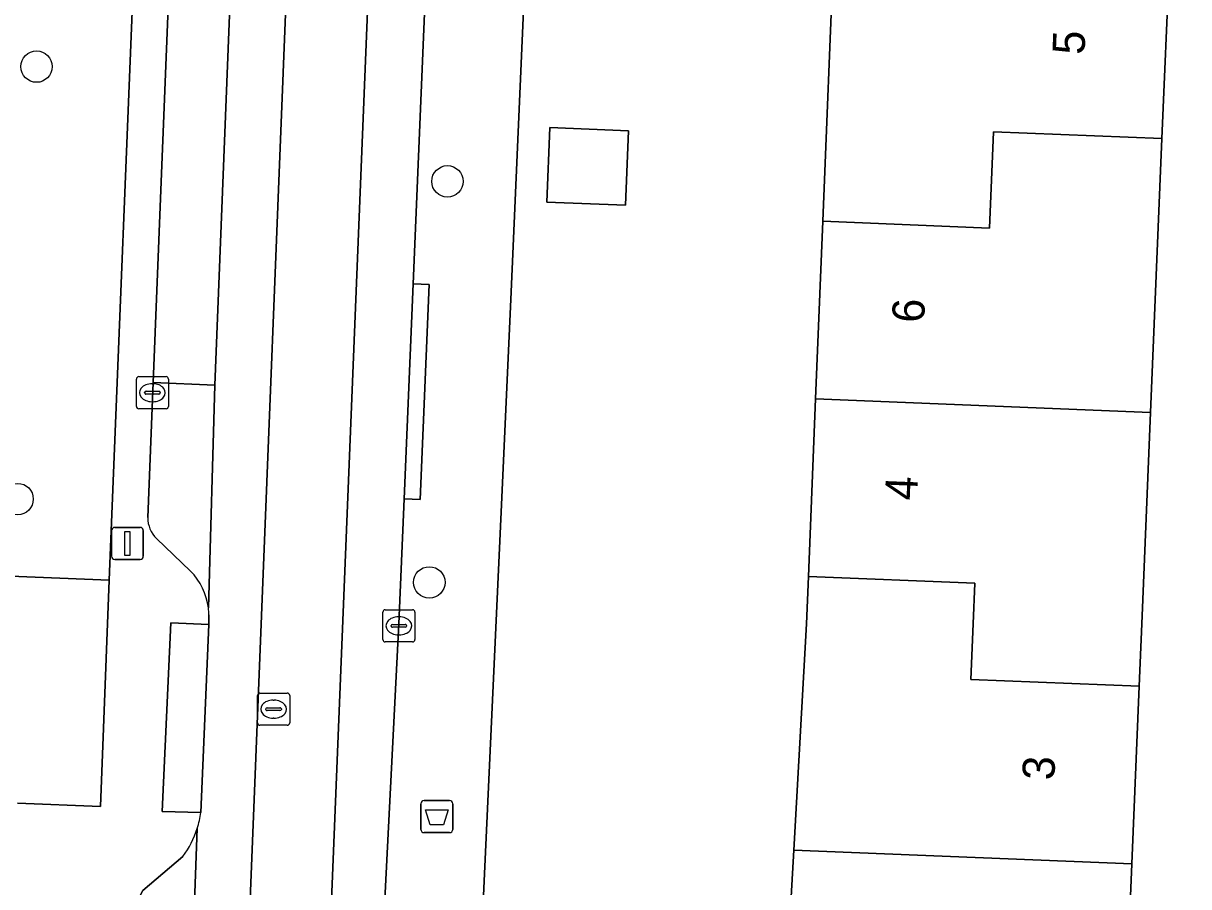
# Model space of a CAD drawing. Extents: x 160786 to 161429, y 386828 to 387485.
# Drawn here: x 160979.3 to 161015.57, y 386991.82 to 387018.69 of the extents above; entities that cross this region are included whole.
import ezdxf

# ---------------------------------------------------------------- set-up
doc = ezdxf.new("R2010")
doc.units = 0
for name, color, linetype in [('IMGEO_Afvalbak', 7, 'Continuous'), ('IMGEO_Boom', 7, 'Continuous'), ('IMGEO_Erf', 7, 'Continuous'), ('IMGEO_Groenvoorziening', 7, 'Continuous'), ('IMGEO_Kolk', 7, 'Continuous'), ('IMGEO_Lichtmast', 7, 'Continuous'), ('IMGEO_Pand', 7, 'Continuous'), ('IMGEO_Pand_nummerreeks', 7, 'Continuous'), ('IMGEO_Parkeervlak_gesloten', 7, 'Continuous'), ('IMGEO_Rijbaan_lokaal_gesloten', 7, 'Continuous'), ('IMGEO_Rijbaan_lokaal_open', 7, 'Continuous'), ('IMGEO_Rioolput', 7, 'Continuous'), ('IMGEO_Voetpad_open', 7, 'Continuous')]:
    doc.layers.add(name, color=color, linetype=linetype)

msp = doc.modelspace()

# ---------------------------------------------------------------- linework, layer by layer
at = {"layer": 'IMGEO_Afvalbak'}
for p, q in [((160991.675, 386993.6), (160991.675, 386994.4)), ((160991.675, 386994.4), (160991.675, 386993.6)), ((160991.775, 386994.5), (160992.565, 386994.5)), ((160992.565, 386994.5), (160991.775, 386994.5)), ((160992.665, 386994.4), (160992.665, 386993.6)), ((160992.665, 386993.6), (160992.665, 386994.4)), ((160992.565, 386993.5), (160991.775, 386993.5)), ((160991.775, 386993.5), (160992.565, 386993.5))]:
    msp.add_line(p, q, dxfattribs=at)
msp.add_lwpolyline([(160991.818, 386994.214), (160992.522, 386994.214), (160992.373, 386993.744), (160991.967, 386993.744), (160991.818, 386994.214)], dxfattribs=at)
for centre, start, end in [((160991.775, 386994.4), 90, 180), ((160991.775, 386994.4), 90, 180), ((160992.565, 386994.4), 0, 90), ((160992.565, 386994.4), 360, 90), ((160991.775, 386993.6), 180, 270), ((160991.775, 386993.6), 180, 270), ((160992.565, 386993.6), 270, 0), ((160992.565, 386993.6), 270, 0)]:
    msp.add_arc(centre, 0.1, start, end, dxfattribs=at)
at = {"layer": 'IMGEO_Boom'}
for centre in [(160979.71, 387017.345), (160992.501, 387013.773), (160979.121, 387003.882), (160991.936, 387001.288)]:
    msp.add_circle(centre, 0.489, dxfattribs=at)
at = {"layer": 'IMGEO_Erf'}
for points in [[(160996.149, 387047.763), (160995.983, 387043.78), (160998.099, 387043.66), (160997.963, 387041.256), (160995.847, 387041.376), (160994.481, 387010.339), (160994.189, 387003.929), (160993.202, 386982.303), (160993.114, 386978.998), (160992.771, 386972.563), (161000, 386972.277), (161016.581, 386971.618), (161019.278, 386971.511), (161022.276, 386971.392), (161023.031, 386988.788)], [(161014.972, 387020.637), (161014.742, 387015.108), (161014.388, 387006.581), (161014.115, 387000), (161014.034, 386998.055), (161013.804, 386992.526), (161013.575, 386986.995), (161013.22, 386978.46), (161002.474, 386978.748), (161002.796, 386984.426), (161003.279, 386992.949), (161003.678, 387000), (161003.737, 387001.47), (161003.959, 387007), (161004.181, 387012.53), (161004.523, 387021.057)]]:
    msp.add_lwpolyline(points, dxfattribs=at)
msp.add_lwpolyline([(160995.591, 387013.128), (160995.684, 387015.445), (160998.135, 387015.346), (160998.042, 387013.029)], close=True, dxfattribs=at)
at = {"layer": 'IMGEO_Groenvoorziening'}
msp.add_lwpolyline([(160981.974, 387001.361), (160984.552, 387065.241), (160970.32, 387065.784), (160970.17, 387062.263), (160967.621, 387001.944)], close=True, dxfattribs=at)
at = {"layer": 'IMGEO_Kolk'}
for p, q in [((160982.817, 387006.768), (160982.817, 387007.62)), ((160982.892, 387007.694), (160983.744, 387007.694)), ((160983.818, 387007.62), (160983.818, 387006.768)), ((160983.305, 387007.474), (160983.33, 387007.474)), ((160983.076, 387007.188), (160983.076, 387007.2)), ((160983.514, 387007.151), (160983.116, 387007.151)), ((160983.119, 387007.237), (160983.517, 387007.237)), ((160983.328, 387006.914), (160983.303, 387006.914)), ((160983.56, 387007.2), (160983.56, 387007.188)), ((160983.744, 387006.694), (160982.892, 387006.694)), ((160990.488, 386999.511), (160990.488, 387000.363)), ((160990.563, 387000.437), (160991.415, 387000.437)), ((160991.489, 387000.363), (160991.489, 386999.511)), ((160990.976, 387000.217), (160991.001, 387000.217)), ((160990.747, 386999.931), (160990.747, 386999.943)), ((160991.185, 386999.894), (160990.787, 386999.894)), ((160990.79, 386999.98), (160991.188, 386999.98)), ((160990.999, 386999.657), (160990.974, 386999.657)), ((160991.231, 386999.943), (160991.231, 386999.931)), ((160991.415, 386999.437), (160990.563, 386999.437))]:
    msp.add_line(p, q, dxfattribs=at)
for points in [[(160982.817, 387006.768), (160982.817, 387007.62)], [(160982.892, 387007.694), (160983.744, 387007.694)], [(160983.818, 387007.62), (160983.818, 387006.768)], [(160983.744, 387006.694), (160982.892, 387006.694)], [(160990.488, 386999.511), (160990.488, 387000.363)], [(160990.563, 387000.437), (160991.415, 387000.437)], [(160991.489, 387000.363), (160991.489, 386999.511)], [(160991.415, 386999.437), (160990.563, 386999.437)]]:
    msp.add_lwpolyline(points, dxfattribs=at)
for centre, radius, start, end in [((160982.894, 387007.618), 0.0765, 91.552, 178.448), ((160982.894, 387007.618), 0.0765, 91.552, 178.448), ((160983.742, 387007.618), 0.0765, 1.552, 88.448), ((160983.742, 387007.618), 0.0765, 1.552, 88.448), ((160983.116, 387007.197), 0.0403, 85.8775, 175.7526), ((160983.113, 387007.187), 0.0366, 178.938, 274.7102), ((160983.517, 387007.194), 0.043, 264.8664, 352.4533), ((160983.521, 387007.199), 0.0386, 1.7309, 96.639), ((160982.894, 387006.77), 0.0765, 181.552, 268.448), ((160982.894, 387006.77), 0.0765, 181.552, 268.448), ((160983.742, 387006.77), 0.0765, 271.552, 358.448), ((160983.742, 387006.77), 0.0765, 271.552, 358.448), ((160990.565, 387000.361), 0.0765, 91.552, 178.448), ((160990.565, 387000.361), 0.0765, 91.552, 178.448), ((160991.413, 387000.361), 0.0765, 1.552, 88.448), ((160991.413, 387000.361), 0.0765, 1.552, 88.448), ((160990.787, 386999.94), 0.0403, 85.8775, 175.7526), ((160990.784, 386999.93), 0.0366, 178.938, 274.7102), ((160991.188, 386999.937), 0.043, 264.8664, 352.4533), ((160991.192, 386999.942), 0.0386, 1.7309, 96.639), ((160990.565, 386999.513), 0.0765, 181.552, 268.448), ((160990.565, 386999.513), 0.0765, 181.552, 268.448), ((160991.413, 386999.513), 0.0765, 271.552, 358.448), ((160991.413, 386999.513), 0.0765, 271.552, 358.448)]:
    msp.add_arc(centre, radius, start, end, dxfattribs=at)
for centre, major_axis, ratio, start_param, end_param in [((160983.304, 387007.194), (-0.387, 0.002), 0.722429, 4.712389, 7.853982), ((160983.329, 387007.194), (-0.39, 0.002), 0.717154, 1.570796, 4.712389), ((160990.975, 386999.937), (-0.387, 0.002), 0.722429, 4.712389, 7.853982), ((160991, 386999.937), (-0.39, 0.002), 0.717154, 1.570796, 4.712389)]:
    msp.add_ellipse(centre, major_axis=major_axis, ratio=ratio, start_param=start_param, end_param=end_param, dxfattribs=at)
at = {"layer": 'IMGEO_Lichtmast'}
for p, q in [((160982.044, 387002.101), (160982.044, 387002.901)), ((160982.044, 387002.901), (160982.044, 387002.101)), ((160982.144, 387003.001), (160982.934, 387003.001)), ((160982.934, 387003.001), (160982.144, 387003.001)), ((160983.034, 387002.901), (160983.034, 387002.101)), ((160983.034, 387002.101), (160983.034, 387002.901)), ((160982.934, 387002.001), (160982.144, 387002.001)), ((160982.144, 387002.001), (160982.934, 387002.001))]:
    msp.add_line(p, q, dxfattribs=at)
msp.add_lwpolyline([(160982.464, 387002.876), (160982.614, 387002.876), (160982.614, 387002.126), (160982.464, 387002.126), (160982.464, 387002.876)], dxfattribs=at)
for centre, start, end in [((160982.144, 387002.901), 90, 180), ((160982.144, 387002.901), 90, 180), ((160982.934, 387002.901), 0, 90), ((160982.934, 387002.901), 360, 90), ((160982.144, 387002.101), 180, 270), ((160982.144, 387002.101), 180, 270), ((160982.934, 387002.101), 270, 0), ((160982.934, 387002.101), 270, 0)]:
    msp.add_arc(centre, 0.1, start, end, dxfattribs=at)
at = {"layer": 'IMGEO_Pand'}
for points in [[(161004.523, 387021.057), (161004.181, 387012.53), (161009.374, 387012.321), (161009.494, 387015.318), (161014.742, 387015.108), (161014.972, 387020.637)], [(160995.591, 387013.128), (160998.042, 387013.029), (160998.135, 387015.346), (160995.684, 387015.445)], [(161014.388, 387006.581), (161014.742, 387015.108), (161009.494, 387015.318), (161009.374, 387012.321), (161004.181, 387012.53), (161003.959, 387007)], [(161003.959, 387007), (161003.737, 387001.47), (161008.915, 387001.262), (161008.863, 387000), (161008.791, 386998.265), (161014.034, 386998.055), (161014.115, 387000), (161014.388, 387006.581)], [(161013.804, 386992.526), (161014.034, 386998.055), (161008.791, 386998.265), (161008.863, 387000), (161008.915, 387001.262), (161003.737, 387001.47), (161003.678, 387000), (161003.279, 386992.949)], [(161013.575, 386986.995), (161013.804, 386992.526), (161003.279, 386992.949), (161002.796, 386984.426), (161008.207, 386984.209), (161008.331, 386987.206)]]:
    msp.add_lwpolyline(points, close=True, dxfattribs=at)
at = {"layer": 'IMGEO_Parkeervlak_gesloten'}
msp.add_lwpolyline([(160987.402, 387061.388), (160985.457, 387061.463), (160984.903, 387046.598), (160983.575, 387013.498), (160983.337, 387007.515), (160985.264, 387007.433)], close=True, dxfattribs=at)
for points in [[(160985.264, 387007.433), (160983.337, 387007.515), (160983.17, 387003.309)], [(160985.059, 387000.493), (160985.264, 387007.433)], [(160983.444, 387002.651), (160984.503, 387001.642)], [(160984.269, 386992.759), (160983.018, 386991.698), (160982.679, 386991.028), (160982.59, 386988.817), (160984.531, 386988.762), (160984.712, 386993.626)]]:
    msp.add_lwpolyline(points, dxfattribs=at)
for centre, radius, start, end in [((160984.107, 387003.313), 0.937, 180.2636, 224.9514), ((160983.127, 387000.267), 1.945, 6.6634, 44.9812), ((160981.912, 386994.51), 2.936, 323.3898, 342.48)]:
    msp.add_arc(centre, radius, start, end, dxfattribs=at)
at = {"layer": 'IMGEO_Rijbaan_lokaal_gesloten'}
for points in [[(160987.959, 386958.658), (160987.876, 386966.266), (160992.785, 387087.527), (160990.199, 387087.638), (160983.902, 386929.785), (160982.208, 386929.85), (160982.189, 386929.378), (160980.231, 386931.159), (160980.175, 386929.863), (160980.09, 386927.898), (160979.942, 386922.265), (160979.941, 386922.229), (160981.745, 386922.17)], [(160984.712, 386993.626), (160984.531, 386988.762), (160983.262, 386956.829), (160983.251, 386956.562), (160982.208, 386929.85), (160983.902, 386929.785), (160990.199, 387087.638)], [(160990.199, 387087.638), (160988.543, 387087.729), (160987.873, 387072.513), (160987.851, 387071.95), (160987.646, 387065.948), (160987.638, 387065.795), (160987.402, 387061.388), (160985.264, 387007.433), (160985.059, 387000.493)], [(160992.274, 387030.665), (160992.337, 387032.289), (160992.597, 387038.997), (160993.259, 387056.065), (160994.21, 387079.435), (160994.515, 387085.035), (160994.612, 387087.501), (160992.785, 387087.527), (160987.876, 386966.266), (160987.959, 386958.658)], [(160987.64, 386919.555), (160987.637, 386920.517), (160988.491, 386941.272), (160989.174, 386959.126), (160989.425, 386964.144), (160989.53, 386967.133), (160989.72, 386972.632), (160989.974, 386978.34), (160990.002, 386979.005), (160990.152, 386982.628), (160990.167, 386982.998), (160990.497, 386990.405), (160990.992, 387000), (160991.155, 387003.893), (160991.434, 387010.584), (160992.274, 387030.665)], [(160985.072, 387000.284), (160985.07, 386999.981), (160984.824, 386994.129)]]:
    msp.add_lwpolyline(points, dxfattribs=at)
for centre, radius, start, end in [((160982.847, 387000.25), 2.226, 0.8628, 6.2558), ((160981.901, 386994.516), 2.948, 342.4334, 352.4607)]:
    msp.add_arc(centre, radius, start, end, dxfattribs=at)
at = {"layer": 'IMGEO_Rijbaan_lokaal_open'}
for points in [[(160981.974, 387001.361), (160967.621, 387001.944), (160967.568, 387000.672), (160965.254, 387000.768), (160944.212, 387001.643)], [(160979.113, 386994.416), (160981.706, 386994.318), (160981.974, 387001.361)]]:
    msp.add_lwpolyline(points, dxfattribs=at)
at = {"layer": 'IMGEO_Rioolput'}
for p, q in [((160986.664, 386997.843), (160987.516, 386997.843)), ((160986.589, 386996.917), (160986.589, 386997.769)), ((160987.077, 386997.623), (160987.102, 386997.623)), ((160987.59, 386997.769), (160987.59, 386996.917)), ((160986.848, 386997.337), (160986.848, 386997.349)), ((160987.286, 386997.3), (160986.888, 386997.3)), ((160986.891, 386997.386), (160987.289, 386997.386)), ((160987.332, 386997.349), (160987.332, 386997.337)), ((160987.516, 386996.843), (160986.664, 386996.843)), ((160987.1, 386997.063), (160987.075, 386997.063))]:
    msp.add_line(p, q, dxfattribs=at)
for points in [[(160986.664, 386997.843), (160987.516, 386997.843)], [(160986.589, 386996.917), (160986.589, 386997.769)], [(160987.59, 386997.769), (160987.59, 386996.917)], [(160987.516, 386996.843), (160986.664, 386996.843)]]:
    msp.add_lwpolyline(points, dxfattribs=at)
for centre, radius, start, end in [((160986.666, 386997.767), 0.0765, 91.552, 178.448), ((160986.666, 386997.767), 0.0765, 91.552, 178.448), ((160987.514, 386997.767), 0.0765, 1.552, 88.448), ((160987.514, 386997.767), 0.0765, 1.552, 88.448), ((160986.888, 386997.346), 0.0403, 85.8775, 175.7526), ((160986.885, 386997.336), 0.0366, 178.938, 274.7102), ((160987.289, 386997.343), 0.043, 264.8664, 352.4533), ((160987.293, 386997.348), 0.0386, 1.7309, 96.639), ((160986.666, 386996.919), 0.0765, 181.552, 268.448), ((160986.666, 386996.919), 0.0765, 181.552, 268.448), ((160987.514, 386996.919), 0.0765, 271.552, 358.448), ((160987.514, 386996.919), 0.0765, 271.552, 358.448)]:
    msp.add_arc(centre, radius, start, end, dxfattribs=at)
for centre, major_axis, ratio, start_param, end_param in [((160987.076, 386997.343), (-0.387, 0.002), 0.722429, 4.712389, 7.853982), ((160987.101, 386997.343), (-0.39, 0.002), 0.717154, 1.570796, 4.712389)]:
    msp.add_ellipse(centre, major_axis=major_axis, ratio=ratio, start_param=start_param, end_param=end_param, dxfattribs=at)
at = {"layer": 'IMGEO_Voetpad_open'}
for points in [[(160987.437, 387065.126), (160984.552, 387065.241), (160981.974, 387001.361), (160981.706, 386994.318), (160979.113, 386994.416)], [(160983.17, 387003.309), (160983.337, 387007.515), (160983.575, 387013.498), (160984.903, 387046.598), (160985.457, 387061.463)], [(160992.274, 387030.665), (160991.434, 387010.584), (160991.933, 387010.563), (160991.654, 387003.872), (160991.155, 387003.893), (160990.992, 387000), (160990.497, 386990.405), (160990.167, 386982.998), (160990.152, 386982.628), (160990.651, 386982.609), (160990.501, 386978.986), (160990.002, 386979.005), (160989.974, 386978.34), (160989.72, 386972.632), (160992.771, 386972.563), (160993.114, 386978.998), (160993.202, 386982.303), (160994.189, 387003.929), (160994.481, 387010.339), (160995.847, 387041.376)], [(160984.503, 387001.642), (160983.444, 387002.651)], [(160984.824, 386994.129), (160983.624, 386994.162), (160983.894, 387000.026), (160985.07, 386999.981), (160985.072, 387000.284)], [(160981.419, 386959.85), (160982.59, 386988.817), (160982.679, 386991.028), (160983.018, 386991.698), (160984.269, 386992.759)]]:
    msp.add_lwpolyline(points, dxfattribs=at)
for points in [[(160991.434, 387010.584), (160991.155, 387003.893), (160991.654, 387003.872), (160991.933, 387010.563)], [(160984.824, 386994.129), (160985.07, 386999.981), (160983.894, 387000.026), (160983.624, 386994.162)]]:
    msp.add_lwpolyline(points, close=True, dxfattribs=at)
for centre, radius, start, end in [((160984.107, 387003.313), 0.937, 180.2636, 224.9514), ((160983.127, 387000.267), 1.945, 6.6634, 44.9812), ((160982.847, 387000.25), 2.226, 0.8628, 6.2558), ((160981.901, 386994.516), 2.948, 342.4334, 352.4607), ((160981.912, 386994.51), 2.936, 323.3898, 342.48)]:
    msp.add_arc(centre, radius, start, end, dxfattribs=at)

# ---------------------------------------------------------------- texts
at = {"layer": 'IMGEO_Pand_nummerreeks'}
for s, rotation, p in [('5', 87.6217, (161012.328, 387017.703)), ('6', 87.7011, (161007.337, 387009.359)), ('4', 87.7011, (161007.115, 387003.829)), ('3', 87.6207, (161011.39, 386995.12))]:
    msp.add_text(s, height=1, rotation=rotation, dxfattribs=at).set_placement(p)

doc.saveas('drawing.dxf')
